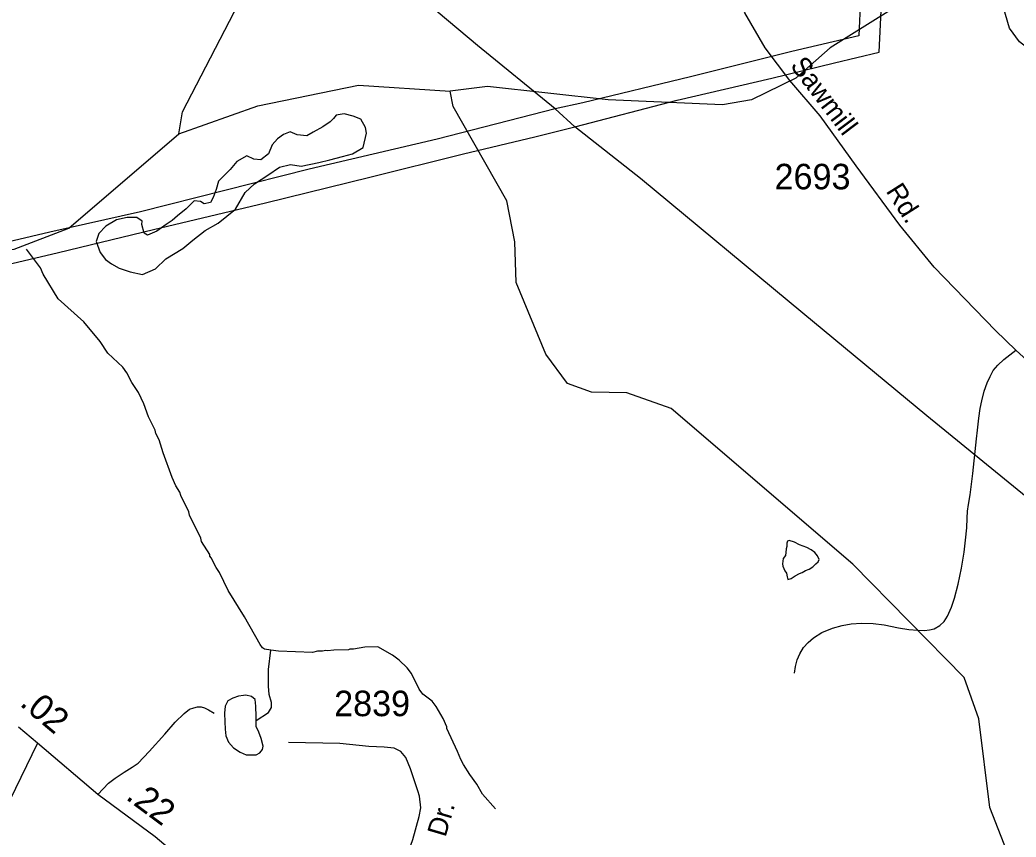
# Model space of a CAD drawing. Extents: x 1547597 to 1699558, y 810033 to 920809.
# Drawn here: x 1653370 to 1658248, y 832786 to 836791 of the extents above; entities that cross this region are included whole.
import ezdxf

# ---------------------------------------------------------------- set-up
doc = ezdxf.new("R2010")
doc.units = 0
for name, color, linetype in [('Exist Hydrographic Creek Single Shore', 7, 'Continuous'), ('Exist Hydrographic Misc Water Feature', 7, 'Continuous'), ('Exist Road Non-System Type 51', 7, 'Continuous'), ('Exist Road Primary NC Attributed', 7, 'Continuous'), ('Exist Road Primary NC Service Mileage Hundredths English Label', 7, 'Continuous'), ('Exist Road Secondary Type 51 Attributed', 7, 'Continuous'), ('Exist Road Secondary Type 51 Label', 7, 'Continuous'), ('Exist Road Secondary Type 51 Number Label', 7, 'Continuous'), ('Exist Utilities Electrical Transmission Line', 7, 'Continuous')]:
    doc.layers.add(name, color=color, linetype=linetype)

msp = doc.modelspace()

# ---------------------------------------------------------------- linework, layer by layer
at = {"layer": 'Exist Hydrographic Creek Single Shore'}
for points in [[(1654148.2, 836232.9), (1654166.2, 836340.9), (1654465.2, 836919.1), (1654652.2, 837210.7), (1655033.2, 837688.9), (1655263.3, 838127.3), (1655466.3, 838366.1), (1655577.2, 838541.1), (1655646.2, 838739.9), (1655722.3, 838863.1), (1655790.2, 838920.8), (1656117.2, 839084.9), (1656459.2, 839107.4), (1656518.3, 839139), (1656520.2, 839362.2), (1656723.2, 839545.3), (1657873.4, 840050.9), (1658247.5, 840205.6), (1658599, 840428.8)], [(1659526.2, 835243), (1659199.3, 835431.1), (1659084.3, 835531.9), (1658582.3, 836064), (1658508.3, 836223.1), (1658495.3, 836505.7), (1658264.3, 836684.4), (1658215.3, 836751), (1658151.3, 836975.5), (1658110.3, 837025.6), (1658009.3, 837027.6), (1657842.3, 836972), (1657338.3, 836653.9), (1657170.2, 836506.4), (1656952.3, 836399.2), (1656810.3, 836375.8), (1656251.2, 836400.3), (1655660.2, 836464.8), (1655477.2, 836442.3)], [(1654148.2, 836232.9), (1654534.2, 836369.5), (1655027.2, 836471.1), (1655477.2, 836442.3)], [(1658807.3, 831933.3), (1658743.3, 832184.1), (1658670.3, 832310.4), (1658306.2, 832563.9), (1658216.3, 832683.9), (1658119.3, 832932), (1658066.3, 833366.4), (1657993.3, 833568.1), (1657449.2, 834124.1), (1656558.3, 834887.3), (1656342.2, 834964), (1656168.3, 834967.5), (1656051.3, 835009.3), (1655945.3, 835152.6), (1655799.3, 835503.5), (1655793.2, 835703.9), (1655754.3, 835904.9), (1655492.2, 836366.4), (1655477.2, 836442.3)], [(1647441.1, 834429.2), (1647543, 834568.2), (1647562.1, 834745.1), (1647613.1, 834875.4), (1647723.1, 834991.3), (1647832.1, 835025.2), (1648696.2, 834830.4), (1649445.1, 834720), (1650312.2, 834718.8), (1651411.4, 834909.6), (1651750.2, 835011.3), (1651909.2, 835109.8), (1652074.5, 835360.4), (1652458.3, 835563.3), (1652777.9, 835627.5), (1653341.2, 835668.3), (1653609.2, 835771.2), (1654148.2, 836232.9)]]:
    msp.add_lwpolyline(points, dxfattribs=at)
at = {"layer": 'Exist Hydrographic Misc Water Feature'}
for points in [[(1653968.6, 835804.9), (1653942.9, 835823.4), (1653894.9, 835822.3), (1653842.8, 835811.3), (1653790.2, 835780.3), (1653755.5, 835745), (1653742.8, 835705.2), (1653761.8, 835650.9), (1653789.1, 835616.3), (1653818.7, 835595.7), (1653856.3, 835575), (1653909.9, 835556), (1653969.7, 835542.8), (1654034.2, 835571.6), (1654085, 835620.6), (1654168, 835671), (1654216.7, 835712), (1654277.6, 835758.9), (1654340.2, 835795.6), (1654425.5, 835864), (1654473, 835945.1), (1654517.8, 835988.2), (1654584.5, 836031), (1654641.2, 836069.8), (1654695.5, 836082.8), (1654747.2, 836073.8), (1654833.6, 836092.1), (1654887.8, 836105.1), (1654950.1, 836121.9), (1654998.3, 836134.9), (1655050.9, 836165.9), (1655066.2, 836235.6), (1655062.7, 836263.7), (1655039.4, 836304.2), (1655001.8, 836318.9), (1654958, 836331.7), (1654917.9, 836324.6), (1654905.6, 836308.8), (1654889.3, 836291.1), (1654852.8, 836267.8), (1654806.4, 836240.7), (1654774.1, 836223.3), (1654728.2, 836228.2), (1654692.5, 836242.9), (1654660.2, 836229.5), (1654631.8, 836208.1), (1654605.3, 836178.6), (1654586.5, 836134.9), (1654550, 836105.6), (1654516, 836108.3), (1654480.4, 836125), (1654431.9, 836097.9), (1654399.2, 836058.6), (1654362.5, 836021.2), (1654342.1, 836001.6), (1654331.3, 835959.9), (1654316.5, 835920.1), (1654302.2, 835896.4), (1654272, 835889), (1654254.3, 835901.3), (1654222.3, 835903.9), (1654183.6, 835864.7), (1654141, 835831.5), (1654114.6, 835808), (1654086.2, 835788.6), (1654039.6, 835755.5), (1653995.2, 835736.3), (1653977.5, 835746.7), (1653966.3, 835788.9), (1653968.6, 835804.9)], [(1654598.8, 833701.8), (1654567.6, 833707.4), (1654557.7, 833713.4), (1654545.8, 833729.5), (1654468.8, 833866), (1654389.7, 833994.5), (1654346.5, 834082.9), (1654330.6, 834107), (1654307, 834155.1), (1654299.1, 834163.2), (1654299.1, 834171.1), (1654259.6, 834235.4), (1654255.7, 834251.5), (1654200.6, 834363.8), (1654196.7, 834379.8), (1654157.3, 834460.1), (1654153.4, 834476.1), (1654133.6, 834508.3), (1654116, 834548.3), (1654070.9, 834668.7), (1654051.3, 834732.7), (1654035.5, 834764.8), (1654031.7, 834780.9), (1654000.1, 834845.1), (1653976.7, 834909.2), (1653951, 834965.4), (1653917.4, 835013.6), (1653893.8, 835061.8), (1653874, 835089.9), (1653800.5, 835158.5), (1653763, 835214.7), (1653681.8, 835311.3), (1653556.7, 835424.2), (1653483.6, 835544.7), (1653469.9, 835576.8), (1653402.3, 835667.7)], [(1657136.5, 834240.3), (1657129, 834237), (1657125.8, 834227.2), (1657124.9, 834210.8), (1657121.7, 834198.4), (1657120.8, 834180.8), (1657118.4, 834165.5), (1657108.4, 834152.1), (1657104.7, 834125.5), (1657106.1, 834113.5), (1657116, 834091.6), (1657123.3, 834079.9), (1657127.6, 834062.5), (1657130.1, 834048.3), (1657146.3, 834054.1), (1657166.7, 834066.5), (1657187.9, 834077.5), (1657201.4, 834082.6), (1657216.5, 834092.9), (1657234.6, 834099.4), (1657252.4, 834110.5), (1657268.4, 834125.2), (1657278.6, 834135.6), (1657283.2, 834146.8), (1657275.9, 834164.2), (1657262.2, 834181.2), (1657244, 834193.4), (1657223.1, 834205), (1657188.4, 834219.3), (1657163.1, 834230.9), (1657136.5, 834240.3)], [(1654527, 833357.8), (1654587.4, 833397.4), (1654601.6, 833421.3), (1654601.7, 833445.3), (1654590, 833485.4), (1654586.3, 833525.3), (1654586.9, 833607.3), (1654598.8, 833701.8)], [(1655698.9, 832924.8), (1655635.5, 832997.3), (1655607.8, 833045.5), (1655572.3, 833093.7), (1655542.6, 833141.9), (1655528.8, 833166), (1655513.1, 833206.1), (1655459.9, 833318.4), (1655460, 833326.4), (1655442.3, 833366.6), (1655408.7, 833426.8), (1655389, 833453), (1655343.2, 833487.3), (1655325.4, 833511.4), (1655288, 833587.6), (1655266.2, 833615.8), (1655226.6, 833654.1), (1655194.8, 833678.3), (1655123.1, 833718.9), (1655059.1, 833717.4), (1655003.1, 833707.8), (1654985.1, 833708), (1654979.2, 833704), (1654907.2, 833702.6), (1654875.2, 833698.9), (1654867.2, 833701), (1654851.2, 833697.1), (1654827.2, 833697.3), (1654803.2, 833691.5), (1654635.4, 833696.8), (1654598.8, 833701.8)], [(1654527, 833357.8), (1654527, 833376.4), (1654525.3, 833427.7), (1654522.1, 833461.1), (1654504.4, 833475.6), (1654476.5, 833481.3), (1654464.5, 833479.7), (1654440.1, 833476.4), (1654412.5, 833467.3), (1654387.9, 833454.4), (1654375.1, 833427.2), (1654372.3, 833393.9), (1654373, 833351.6), (1654375, 833315.2), (1654378.7, 833281.8), (1654390.9, 833251.2), (1654416.1, 833223.5), (1654447.5, 833202.3), (1654478.2, 833189.9), (1654525.9, 833189.9), (1654543.9, 833199.2), (1654558.4, 833215.1), (1654561.6, 833232.4), (1654551.9, 833269.4), (1654540.3, 833299.9), (1654527, 833328.1), (1654527, 833357.8)]]:
    msp.add_lwpolyline(points, dxfattribs=at)
at = {"layer": 'Exist Road Non-System Type 51'}
for points in [[(1657162.7, 833589.1), (1657168.8, 833622.2), (1657177, 833655.1), (1657189.4, 833684.6), (1657207.5, 833714.9), (1657229.6, 833740.6), (1657255.7, 833762.5), (1657297.8, 833788.3), (1657349.9, 833810), (1657396, 833823.1), (1657440.4, 833831), (1657491.9, 833835.2), (1657547.8, 833832.8), (1657601.7, 833826.5), (1657671.7, 833812.1), (1657723.5, 833803.7), (1657767.5, 833799.6), (1657799.5, 833799.3), (1657823.6, 833801.2), (1657847.5, 833806.9), (1657875.6, 833822.8), (1657895.8, 833842.8), (1657912, 833868.7), (1657932.1, 833912.5), (1657946.4, 833956.4), (1657964.8, 834026.3), (1657981.2, 834104.2), (1657993.8, 834182), (1658000, 834242.1), (1658006.4, 834302), (1658008.6, 834350), (1658010.9, 834383.9), (1658015.1, 834415.9), (1658023.3, 834463.9), (1658035.8, 834567.7), (1658054.9, 834737.6), (1658059.4, 834781), (1658065.6, 834839.5), (1658072.1, 834886.8), (1658080.3, 834924.2), (1658092.3, 834971.4), (1658106.5, 835013.1), (1658120.7, 835043.1), (1658136.7, 835072.9), (1658158.9, 835098.9), (1658189.1, 835126.7), (1658247.4, 835172.4)], [(1653751.2, 832995.3), (1653803.6, 833051), (1653835.7, 833074.8), (1653879.9, 833104.5), (1653920, 833128.3), (1653948, 833148.2), (1654002.4, 833205.7), (1654078.8, 833291.4), (1654129.2, 833349), (1654173.3, 833392.7), (1654199.5, 833412.6), (1654221.5, 833420.4), (1654239.4, 833424.4), (1654257.4, 833424.2), (1654273.5, 833420.1), (1654293.3, 833410.1), (1654321.2, 833393.9)]]:
    msp.add_lwpolyline(points, dxfattribs=at)
at = {"layer": 'Exist Road Primary NC Attributed'}
msp.add_line((1653456.5, 833246.6), (1653363.3, 833324.9), dxfattribs=at)
msp.add_lwpolyline([(1654364.9, 832510.4), (1654234.6, 832615.4), (1654031.2, 832787.1), (1653751.2, 832995.3), (1653456.5, 833246.6)], dxfattribs=at)
at = {"layer": 'Exist Road Secondary Type 51 Attributed'}
for points in [[(1659772.8, 833216.5), (1659588.2, 833419.3), (1659413.7, 833616.9), (1659301.5, 833749.9), (1659232.9, 833862.2), (1659197.9, 833990.6), (1659191.6, 834080), (1659158.4, 834252.5), (1659110.6, 834398.1), (1659027.8, 834510.9), (1658938.5, 834592), (1658813.9, 834687.6), (1658656, 834799.9), (1658247.4, 835172.4), (1658147.7, 835268.4), (1657846.9, 835579.3), (1657678.6, 835785.2), (1657465.4, 836075.3), (1657288.8, 836320.6), (1657139.6, 836494.8), (1657019.1, 836654.9), (1656919.4, 836825.4), (1656890.4, 836937.7), (1656871.6, 837067.7)], [(1653456.5, 833246.6), (1653320.8, 832967.2), (1653211.7, 833022.4), (1653117.3, 833062.3), (1653048.1, 833077.3), (1653027, 833080.4), (1652957.8, 833074.3), (1652897.6, 833065.3), (1652765.1, 833041.2), (1652585.5, 833017.1)], [(1655009.3, 831995.8), (1655072.8, 832202.6), (1655133.2, 832361.6), (1655219.9, 832564.8), (1655294.4, 832773.7), (1655324.8, 832887.2), (1655332.9, 832929.8), (1655326.3, 832986.1), (1655318.7, 833012.9), (1655282.2, 833121.3), (1655259.9, 833177), (1655234.6, 833205.4), (1655202.2, 833221.6), (1655153.5, 833227.7), (1655078.5, 833230.7), (1654936, 833244.8), (1654685.4, 833250)]]:
    msp.add_lwpolyline(points, dxfattribs=at)
at = {"layer": 'Exist Utilities Electrical Transmission Line'}
msp.add_line((1656087.9, 836267.6), (1655991, 836354.8), dxfattribs=at)
for points in [[(1657931.2, 846969.5), (1657943.1, 846649.3), (1657947.5, 845743.1), (1657932.9, 844915.4), (1657885.9, 843905.8), (1657821.5, 842873.5), (1657779.3, 841976.9), (1657732.8, 841155.4), (1657669.9, 840134.1), (1657620.3, 839232.7), (1657563.4, 838215.3), (1657510.7, 837381.7), (1657486.7, 836898.1), (1657478.7, 836713.8), (1657150, 836636), (1656654.6, 836512.4), (1656127.3, 836385), (1655991, 836354.8)], [(1656087.9, 836267.6), (1656589.2, 836397.3), (1657052.2, 836505.3), (1657359, 836581.3), (1657577.5, 836632.5), (1657601.2, 837110.5), (1657639.6, 837926.2), (1657685.4, 838851.7), (1657741.2, 839775.1), (1657796.9, 840692.5), (1657849.6, 841535.8), (1657910.7, 842551.3), (1657950.2, 843464.8), (1657997.9, 844374.3), (1658036.4, 845204), (1658041, 845876.1), (1658033.6, 846544.2), (1658034.8, 846800.3), (1658033.2, 846986.2)], [(1655991, 836354.8), (1655611.3, 836665.7), (1655073.5, 837118.6), (1654529.8, 837571.7), (1653999.5, 838006.5), (1653396.5, 838514.4), (1652961.4, 838876.1), (1652601.3, 839164.5), (1652053.6, 839625.7), (1651347.8, 840228.7), (1650837.6, 840655.3), (1650323.4, 841082), (1649809.3, 841512.7), (1649326.7, 841908.9), (1648808.5, 842349.6), (1648268.7, 842792.4), (1647859.3, 843131.7), (1647368.9, 843548.1), (1646888.4, 843956.3), (1646443.4, 844326.1)], [(1655991, 836354.8), (1655413.7, 836206.2), (1654786.2, 836060.3), (1653960.1, 835851), (1653515.3, 835750.7), (1652919.9, 835610.4), (1652500.8, 835509.6), (1651989.6, 835384.3), (1651616.4, 835267), (1651186.9, 835124.5), (1650715.3, 834966.6), (1650291.6, 834828.1), (1649733.7, 834641.1), (1649031.3, 834414.3)], [(1646118.3, 830790.9), (1646193.9, 830998.4), (1646367.7, 831478.4), (1646645.2, 832234.7), (1646831.9, 832764.4), (1647012.2, 833276.1), (1647092.9, 833485.1), (1647165.7, 833714.2), (1647390.6, 833787.2), (1647759.7, 833892.6), (1648481.9, 834119.3), (1649361.1, 834412), (1650234.3, 834704.8), (1651129.4, 835003.2), (1651854, 835248), (1652341.1, 835357.8), (1652878.2, 835490.7), (1653557.9, 835652), (1654023, 835764), (1654572.3, 835895.2), (1655083.6, 836020.4), (1655542.7, 836134.6), (1655891.4, 836218.1), (1656087.9, 836267.6)], [(1663369.8, 830221.7), (1663053.3, 830481.7), (1662572.7, 830879.8), (1662141.3, 831223.6), (1661866.1, 831427.1), (1661610.6, 831598.3), (1661282.8, 831910.6), (1660792.8, 832359), (1660136.4, 832915.4), (1659515.3, 833431.5), (1659025, 833843.7), (1658465.4, 834316.9), (1657810.7, 834851.4), (1657203.5, 835353.2), (1656408.5, 836013.5), (1656087.9, 836267.6)]]:
    msp.add_lwpolyline(points, dxfattribs=at)

# ---------------------------------------------------------------- texts
at = {"layer": 'Exist Road Primary NC Service Mileage Hundredths English Label'}
for s, rotation, p in [('.02', 319.9696, (1653364.2, 833434.4)), ('.22', 323.373, (1653882.8, 832975.3))]:
    msp.add_text(s, height=125, rotation=rotation, dxfattribs=at).set_placement(p)
at = {"layer": 'Exist Road Secondary Type 51 Label'}
for s, rotation, p in [('Sawmill', 307.102, (1657138.9, 836566)), ('Rd.', 302.3903, (1657608.5, 835952.5)), ('Dr.', 73.5881, (1655453.7, 832782.3))]:
    msp.add_text(s, height=95, rotation=rotation, dxfattribs=at).set_placement(p)
at = {"layer": 'Exist Road Secondary Type 51 Number Label'}
for s, p in [('2693', (1657065.5, 835960.9)), ('2839', (1654908.6, 833378.8))]:
    msp.add_text(s, height=125, dxfattribs=at).set_placement(p)

doc.saveas('drawing.dxf')
